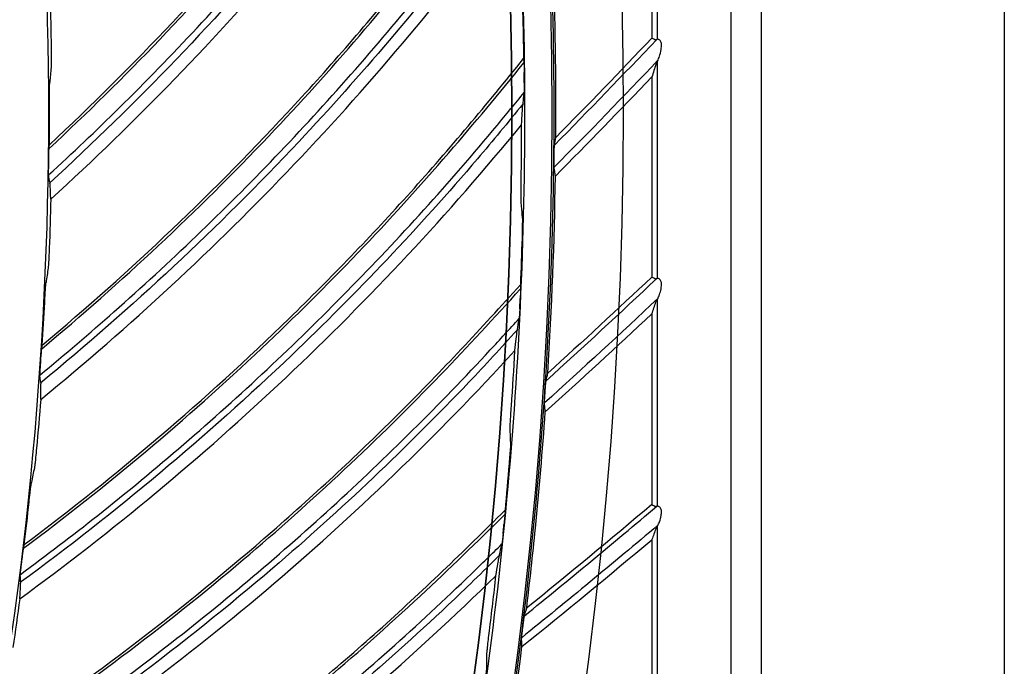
# Model space of a CAD drawing. Header units: centimetres. Extents: x 8435 to 34224, y 15581 to 23928.
# Tile 793 of 1056: x 14737.03 to 14743.85, y 23884.51 to 23888.98. Entities that reach past the tile are written whole.
import ezdxf

# ---------------------------------------------------------------- set-up
doc = ezdxf.new("R2010")
doc.units = ezdxf.units.CM
doc.header["$LTSCALE"] = 0.2
doc.layers.add('1', color=7, linetype='Continuous', true_color=0xffffff)

# ---------------------------------------------------------------- blocks, each defined once
blk = doc.blocks.new('A$C992146fe')
at = {"linetype": 'Continuous'}
blk.add_line((631.098, 398.143), (631.098, 256.333), dxfattribs=at)
at = {"layer": '1', "color": 0, "linetype": 'Continuous'}
for p, q in [((627.312, 379.301), (627.312, 273.301)), ((627.736, 273.301), (627.736, 379.301)), ((626.289, 330.503), (626.289, 327.319)), ((626.215, 330.277), (626.215, 327.335)), ((626.289, 327.004), (626.289, 324.009)), ((626.215, 326.796), (626.215, 324.028)), ((626.289, 323.71), (626.289, 320.855)), ((626.215, 323.518), (626.215, 320.878)), ((626.289, 320.571), (626.289, 317.822)), ((626.215, 320.392), (626.215, 317.848))]:
    blk.add_line(p, q, dxfattribs=at)
at = {"layer": '1', "color": 0, "linetype": 'Continuous', "extrusion": (0, 0, -1)}
for radius in [59.146, 58.16, 57.606, 57.6]:
    blk.add_circle((-566.677, 326.301), radius, dxfattribs=at)
at = {"layer": '1', "color": 0, "linetype": 'Continuous'}
for centre, radius, start, end in [((542.394, 407.071), 115.75, 315.43921, 316.4479), ((542.394, 407.071), 116.06, 315.29356, 316.23843), ((546.961, 408.304), 115.75, 312.22495, 313.25863), ((546.961, 408.304), 116.06, 312.07928, 313.06866), ((551.59, 409.279), 115.75, 309.01059, 310.18832), ((551.59, 409.279), 116.06, 308.86492, 310.01516)]:
    blk.add_arc(centre, radius, start, end, dxfattribs=at)
at = {"layer": '1', "color": 0, "linetype": 'Continuous', "extrusion": (0, 0, -1)}
for centre, radius, start, end in [((-542.394, 407.071), 115.688, 223.5689, 224.51611), ((-542.394, 407.071), 115.962, 223.65002, 224.66956), ((-546.961, 408.304), 115.688, 226.75892, 227.73037), ((-546.961, 408.304), 115.962, 226.82837, 227.88383), ((-551.59, 409.279), 115.688, 229.83002, 230.94471), ((-551.59, 409.279), 115.962, 229.88918, 231.09822)]:
    blk.add_arc(centre, radius, start, end, dxfattribs=at)
at = {"layer": '1', "color": 0, "linetype": 'Continuous'}
for points, knots in [([(624.857, 326.301), (624.857, 328.223), (624.762, 330.138), (624.383, 333.958), (624.098, 335.86), (622.977, 341.462), (621.873, 345.087), (619.685, 350.361), (618.862, 352.1), (617.053, 355.475), (616.072, 357.106), (612.907, 361.834), (610.5, 364.768), (606.433, 368.83), (605.008, 370.119), (602.065, 372.53), (600.541, 373.658), (597.389, 375.762), (595.761, 376.737), (592.4, 378.533), (590.656, 379.357), (585.357, 381.547), (581.728, 382.644), (574.279, 384.124), (570.423, 384.503), (562.822, 384.498), (559.05, 384.127), (553.436, 383.011), (551.564, 382.542), (547.912, 381.432), (546.124, 380.791), (540.872, 378.614), (537.512, 376.823), (531.127, 372.556), (528.194, 370.144), (524.172, 366.123), (522.894, 364.715), (520.468, 361.762), (519.32, 360.213), (516.144, 355.459), (514.358, 352.117), (512.171, 346.846), (511.523, 345.038), (510.409, 341.37), (509.947, 339.523), (508.836, 333.94), (508.46, 330.166), (508.456, 324.423), (508.55, 322.501), (508.923, 318.712), (509.201, 316.836), (509.938, 313.119), (510.397, 311.278), (511.5, 307.633), (512.147, 305.818), (514.341, 300.515), (516.129, 297.171), (519.287, 292.434), (520.42, 290.902), (522.851, 287.935), (524.139, 286.513), (528.17, 282.478), (531.097, 280.071), (535.849, 276.887), (537.503, 275.893), (540.87, 274.09), (542.588, 273.277), (547.839, 271.097), (551.472, 269.985), (559.009, 268.478), (562.79, 268.106), (568.476, 268.098), (570.374, 268.188), (574.175, 268.557), (576.084, 268.838), (581.697, 269.948), (585.325, 271.045), (590.597, 273.218), (592.332, 274.034), (595.718, 275.839), (597.353, 276.817), (602.091, 279.975), (605.028, 282.374), (609.092, 286.424), (610.388, 287.85), (612.809, 290.791), (613.941, 292.314), (616.051, 295.461), (617.029, 297.086), (618.83, 300.439), (619.656, 302.175), (621.864, 307.483), (622.973, 311.125), (624.099, 316.741), (624.384, 318.646), (624.762, 322.463), (624.857, 324.379), (624.857, 326.301)], [0, 0, 0, 0, 0.015625, 0.015625, 0.03125, 0.03125, 0.0625, 0.0625, 0.078125, 0.078125, 0.09375, 0.09375, 0.125, 0.125, 0.140625, 0.140625, 0.15625, 0.15625, 0.171875, 0.171875, 0.1875, 0.1875, 0.21875, 0.21875, 0.25, 0.25, 0.28125, 0.28125, 0.296875, 0.296875, 0.3125, 0.3125, 0.34375, 0.34375, 0.375, 0.375, 0.390625, 0.390625, 0.40625, 0.40625, 0.4375, 0.4375, 0.453125, 0.453125, 0.46875, 0.46875, 0.5, 0.5, 0.515625, 0.515625, 0.53125, 0.53125, 0.546875, 0.546875, 0.5625, 0.5625, 0.59375, 0.59375, 0.609375, 0.609375, 0.625, 0.625, 0.65625, 0.65625, 0.671875, 0.671875, 0.6875, 0.6875, 0.71875, 0.71875, 0.75, 0.75, 0.765625, 0.765625, 0.78125, 0.78125, 0.8125, 0.8125, 0.828125, 0.828125, 0.84375, 0.84375, 0.875, 0.875, 0.890625, 0.890625, 0.90625, 0.90625, 0.921875, 0.921875, 0.9375, 0.9375, 0.96875, 0.96875, 0.984375, 0.984375, 1, 1, 1, 1]), ([(624.457, 326.301), (624.457, 324.392), (624.363, 322.49), (623.987, 318.698), (623.704, 316.807), (622.586, 311.229), (621.485, 307.612), (619.292, 302.341), (618.472, 300.616), (616.683, 297.287), (615.712, 295.673), (613.616, 292.547), (612.491, 291.035), (610.088, 288.114), (608.801, 286.698), (604.764, 282.676), (601.848, 280.293), (597.142, 277.157), (595.518, 276.185), (592.155, 274.394), (590.433, 273.583), (585.196, 271.424), (581.593, 270.335), (576.02, 269.233), (574.124, 268.954), (570.349, 268.587), (568.464, 268.498), (562.817, 268.506), (559.061, 268.875), (551.576, 270.373), (547.969, 271.476), (542.753, 273.642), (541.048, 274.449), (537.703, 276.24), (536.061, 277.227), (531.341, 280.388), (528.434, 282.779), (524.431, 286.787), (523.152, 288.199), (520.738, 291.145), (519.613, 292.667), (516.476, 297.371), (514.701, 300.693), (512.522, 305.959), (511.879, 307.761), (510.784, 311.382), (510.328, 313.21), (509.596, 316.901), (509.32, 318.764), (508.95, 322.527), (508.856, 324.436), (508.86, 330.139), (509.234, 333.888), (510.337, 339.432), (510.796, 341.267), (511.902, 344.909), (512.546, 346.705), (514.717, 351.939), (516.491, 355.258), (519.645, 359.98), (520.786, 361.518), (523.195, 364.451), (524.464, 365.849), (528.459, 369.842), (531.371, 372.238), (537.713, 376.476), (541.049, 378.255), (546.265, 380.417), (548.041, 381.053), (551.667, 382.155), (553.527, 382.621), (559.102, 383.73), (562.848, 384.098), (570.397, 384.103), (574.227, 383.727), (581.624, 382.256), (585.229, 381.167), (590.491, 378.992), (592.223, 378.174), (595.561, 376.39), (597.178, 375.422), (600.308, 373.333), (601.822, 372.212), (604.745, 369.818), (606.16, 368.538), (610.199, 364.503), (612.589, 361.59), (615.733, 356.894), (616.707, 355.275), (618.503, 351.923), (619.321, 350.195), (621.494, 344.958), (622.59, 341.358), (623.704, 335.794), (623.987, 333.905), (624.363, 330.112), (624.457, 328.209), (624.457, 326.301)], [0, 0, 0, 0, 0.015625, 0.015625, 0.03125, 0.03125, 0.0625, 0.0625, 0.078125, 0.078125, 0.09375, 0.09375, 0.109375, 0.109375, 0.125, 0.125, 0.15625, 0.15625, 0.171875, 0.171875, 0.1875, 0.1875, 0.21875, 0.21875, 0.234375, 0.234375, 0.25, 0.25, 0.28125, 0.28125, 0.3125, 0.3125, 0.328125, 0.328125, 0.34375, 0.34375, 0.375, 0.375, 0.390625, 0.390625, 0.40625, 0.40625, 0.4375, 0.4375, 0.453125, 0.453125, 0.46875, 0.46875, 0.484375, 0.484375, 0.5, 0.5, 0.53125, 0.53125, 0.546875, 0.546875, 0.5625, 0.5625, 0.59375, 0.59375, 0.609375, 0.609375, 0.625, 0.625, 0.65625, 0.65625, 0.6875, 0.6875, 0.703125, 0.703125, 0.71875, 0.71875, 0.75, 0.75, 0.78125, 0.78125, 0.8125, 0.8125, 0.828125, 0.828125, 0.84375, 0.84375, 0.859375, 0.859375, 0.875, 0.875, 0.90625, 0.90625, 0.921875, 0.921875, 0.9375, 0.9375, 0.96875, 0.96875, 0.984375, 0.984375, 1, 1, 1, 1]), ([(617.857, 326.301), (617.857, 329.683), (617.525, 333.009), (616.55, 337.917), (616.145, 339.539), (615.17, 342.756), (614.598, 344.354), (612.671, 349.005), (611.098, 351.945), (608.311, 356.12), (607.307, 357.476), (605.166, 360.085), (604.039, 361.327), (600.496, 364.869), (597.918, 366.989), (593.721, 369.796), (592.266, 370.668), (589.31, 372.247), (587.801, 372.961), (584.721, 374.237), (583.15, 374.801), (579.945, 375.775), (578.302, 376.187), (573.346, 377.174), (570.023, 377.499), (565.015, 377.502), (563.341, 377.421), (559.985, 377.092), (558.312, 376.844), (553.387, 375.864), (550.196, 374.898), (545.547, 372.976), (544.012, 372.251), (541.046, 370.666), (539.611, 369.806), (535.449, 367.027), (532.863, 364.911), (528.081, 360.135), (525.958, 357.543), (523.176, 353.385), (522.315, 351.953), (520.729, 348.992), (520.003, 347.457), (518.074, 342.804), (517.105, 339.612), (515.794, 333.053), (515.458, 329.66), (515.456, 322.977), (515.779, 319.657), (516.759, 314.707), (517.17, 313.061), (518.143, 309.851), (518.705, 308.279), (519.979, 305.197), (520.691, 303.688), (522.266, 300.734), (523.134, 299.283), (525.942, 295.075), (528.06, 292.495), (531.597, 288.951), (532.837, 287.824), (535.439, 285.684), (536.799, 284.675), (540.975, 281.881), (543.914, 280.307), (548.557, 278.378), (550.153, 277.804), (553.374, 276.825), (554.997, 276.418), (559.906, 275.438), (563.229, 275.104), (569.981, 275.097), (573.323, 275.427), (578.23, 276.398), (579.851, 276.801), (583.064, 277.772), (584.663, 278.342), (589.322, 280.268), (592.265, 281.838), (597.829, 285.546), (600.467, 287.706), (605.198, 292.43), (607.318, 295.005), (610.125, 299.193), (610.999, 300.648), (612.584, 303.607), (613.299, 305.116), (615.218, 309.736), (616.2, 312.946), (617.525, 319.571), (617.857, 322.918), (617.857, 326.301)], [0, 0, 0, 0, 0.03125, 0.03125, 0.046875, 0.046875, 0.0625, 0.0625, 0.09375, 0.09375, 0.109375, 0.109375, 0.125, 0.125, 0.15625, 0.15625, 0.171875, 0.171875, 0.1875, 0.1875, 0.203125, 0.203125, 0.21875, 0.21875, 0.25, 0.25, 0.265625, 0.265625, 0.28125, 0.28125, 0.3125, 0.3125, 0.328125, 0.328125, 0.34375, 0.34375, 0.375, 0.375, 0.40625, 0.40625, 0.421875, 0.421875, 0.4375, 0.4375, 0.46875, 0.46875, 0.5, 0.5, 0.53125, 0.53125, 0.546875, 0.546875, 0.5625, 0.5625, 0.578125, 0.578125, 0.59375, 0.59375, 0.625, 0.625, 0.640625, 0.640625, 0.65625, 0.65625, 0.6875, 0.6875, 0.703125, 0.703125, 0.71875, 0.71875, 0.75, 0.75, 0.78125, 0.78125, 0.796875, 0.796875, 0.8125, 0.8125, 0.84375, 0.84375, 0.875, 0.875, 0.90625, 0.90625, 0.921875, 0.921875, 0.9375, 0.9375, 0.96875, 0.96875, 1, 1, 1, 1]), ([(617.865, 325.805), (618.918, 326.784), (619.914, 327.824), (621.658, 329.867), (622.42, 330.858), (623.438, 332.331), (623.736, 332.783), (624.03, 333.238)], [0, 0, 0, 0, 0.445337, 0.445337, 0.832226, 0.832226, 1, 1, 1, 1]), ([(617.87, 325.858), (619.041, 326.949), (620.145, 328.118), (621.697, 329.992), (622.191, 330.632), (623.137, 331.942), (623.583, 332.615), (624.019, 333.294)], [0, 0, 0, 0, 0.5, 0.5, 0.75, 0.75, 1, 1, 1, 1]), ([(617.86, 325.441), (618.192, 325.744), (618.517, 326.054), (619.205, 326.732), (619.565, 327.102), (620.27, 327.857), (620.615, 328.241), (621.288, 329.024), (621.617, 329.422), (622.257, 330.232), (622.569, 330.644), (623.174, 331.48), (623.469, 331.905), (623.863, 332.499), (623.971, 332.664), (624.078, 332.829)], [0, 0, 0, 0, 0.139251, 0.139251, 0.299203, 0.299203, 0.459156, 0.459156, 0.61911, 0.61911, 0.779065, 0.779065, 0.939019, 0.939019, 1, 1, 1, 1]), ([(624.078, 332.668), (623.899, 332.392), (623.718, 332.117), (622.83, 330.814), (622.074, 329.819), (620.217, 327.618), (619.083, 326.437), (617.877, 325.334)], [0, 0, 0, 0, 0.102436, 0.102436, 0.491001, 0.491001, 1, 1, 1, 1]), ([(617.764, 323.034), (618.868, 323.954), (619.919, 324.938), (621.77, 326.884), (622.585, 327.833), (623.681, 329.248), (624.003, 329.683), (624.322, 330.121)], [0, 0, 0, 0, 0.445295, 0.445295, 0.832203, 0.832203, 1, 1, 1, 1]), ([(617.771, 323.086), (619, 324.112), (620.166, 325.22), (621.816, 327.007), (622.345, 327.619), (623.359, 328.876), (623.841, 329.524), (624.314, 330.179)], [0, 0, 0, 0, 0.5, 0.5, 0.75, 0.75, 1, 1, 1, 1]), ([(617.739, 322.67), (618.086, 322.955), (618.428, 323.247), (619.151, 323.887), (619.531, 324.237), (620.276, 324.952), (620.641, 325.317), (621.356, 326.062), (621.705, 326.442), (622.388, 327.217), (622.722, 327.611), (623.372, 328.413), (623.689, 328.821), (624.114, 329.393), (624.231, 329.551), (624.347, 329.71)], [0, 0, 0, 0, 0.139193, 0.139193, 0.299155, 0.299155, 0.459116, 0.459116, 0.619078, 0.619078, 0.779041, 0.779041, 0.939004, 0.939004, 1, 1, 1, 1]), ([(624.339, 329.55), (624.145, 329.284), (623.95, 329.019), (622.991, 327.767), (622.183, 326.814), (620.21, 324.716), (619.013, 323.599), (617.75, 322.563)], [0, 0, 0, 0, 0.102465, 0.102465, 0.491045, 0.491045, 1, 1, 1, 1]), ([(624.886, 325.96), (624.886, 326.074), (624.887, 326.187), (624.887, 327.099), (624.87, 327.895), (624.838, 328.691)], [0, 0, 0, 0, 0.124522, 0.124522, 1, 1, 1, 1]), ([(626.349, 327.231), (626.35, 327.241), (626.35, 327.252), (626.347, 327.27), (626.345, 327.278), (626.339, 327.291), (626.335, 327.297), (626.327, 327.307), (626.322, 327.31), (626.312, 327.317), (626.307, 327.319), (626.296, 327.321), (626.291, 327.321), (626.286, 327.319), (626.285, 327.318), (626.284, 327.317)], [0, 0, 0, 0, 0.187115, 0.187115, 0.322629, 0.322629, 0.459409, 0.459409, 0.581952, 0.581952, 0.757136, 0.757136, 0.934715, 0.934715, 1, 1, 1, 1]), ([(617.894, 327.202), (617.895, 327.159), (617.895, 327.117), (617.896, 327.048), (617.896, 327.019), (617.895, 326.976), (617.895, 326.96), (617.894, 326.94), (617.894, 326.933), (617.894, 326.929)], [0, 0, 0, 0, 0.369166, 0.369166, 0.653164, 0.653164, 0.859846, 0.859846, 1, 1, 1, 1]), ([(626.284, 326.997), (626.288, 327.003), (626.293, 327.012), (626.306, 327.041), (626.314, 327.062), (626.331, 327.113), (626.341, 327.144), (626.346, 327.183), (626.347, 327.189), (626.347, 327.195)], [0, 0, 0, 0, 0.178148, 0.178148, 0.496006, 0.496006, 0.918789, 0.918789, 1, 1, 1, 1]), ([(617.512, 320.272), (618.664, 321.131), (619.767, 322.057), (621.721, 323.899), (622.586, 324.802), (623.757, 326.156), (624.102, 326.574), (624.444, 326.994)], [0, 0, 0, 0, 0.44529, 0.44529, 0.832204, 0.832204, 1, 1, 1, 1]), ([(617.522, 320.324), (618.804, 321.282), (620.029, 322.324), (621.773, 324.02), (622.334, 324.603), (623.416, 325.803), (623.932, 326.423), (624.439, 327.051)], [0, 0, 0, 0, 0.5, 0.5, 0.75, 0.75, 1, 1, 1, 1]), ([(624.442, 327.024), (624.443, 327.022), (624.443, 327.017), (624.444, 327.004), (624.444, 326.995), (624.445, 326.969), (624.445, 326.951), (624.446, 326.91), (624.446, 326.885), (624.447, 326.861)], [0, 0, 0, 0, 0.152608, 0.152608, 0.344414, 0.344414, 0.635098, 0.635098, 1, 1, 1, 1]), ([(624.448, 326.717), (624.448, 326.727), (624.448, 326.736), (624.447, 326.769), (624.447, 326.791), (624.447, 326.83), (624.447, 326.845), (624.447, 326.861)], [0, 0, 0, 0, 0.203305, 0.203305, 0.674817, 0.674817, 1, 1, 1, 1]), ([(617.872, 326.449), (617.872, 326.492), (617.872, 326.535), (617.873, 326.605), (617.873, 326.634), (617.874, 326.677), (617.874, 326.693), (617.875, 326.713), (617.875, 326.72), (617.876, 326.724)], [0, 0, 0, 0, 0.373402, 0.373402, 0.655986, 0.655986, 0.861471, 0.861471, 1, 1, 1, 1]), ([(624.448, 326.717), (624.448, 326.691), (624.448, 326.664), (624.448, 326.627), (624.448, 326.615), (624.448, 326.595), (624.447, 326.587), (624.447, 326.577), (624.447, 326.573), (624.447, 326.57), (624.447, 326.569), (624.447, 326.569)], [0, 0, 0, 0, 0.438145, 0.438145, 0.662384, 0.662384, 0.838697, 0.838697, 0.972359, 0.972359, 1, 1, 1, 1]), ([(617.468, 319.91), (617.83, 320.176), (618.187, 320.449), (618.944, 321.048), (619.342, 321.377), (620.124, 322.051), (620.509, 322.396), (621.262, 323.101), (621.632, 323.462), (622.356, 324.198), (622.711, 324.574), (623.403, 325.339), (623.742, 325.729), (624.197, 326.278), (624.323, 326.43), (624.447, 326.582)], [0, 0, 0, 0, 0.139193, 0.139193, 0.299156, 0.299156, 0.459118, 0.459118, 0.619082, 0.619082, 0.779046, 0.779046, 0.93901, 0.93901, 1, 1, 1, 1]), ([(624.431, 326.428), (624.434, 326.455), (624.437, 326.482), (624.442, 326.529), (624.444, 326.549), (624.447, 326.569)], [0, 0, 0, 0, 0.574877, 0.574877, 1, 1, 1, 1]), ([(624.43, 326.422), (624.222, 326.167), (624.013, 325.913), (622.988, 324.715), (622.129, 323.807), (620.045, 321.819), (618.79, 320.768), (617.472, 319.802)], [0, 0, 0, 0, 0.102445, 0.102445, 0.491033, 0.491033, 1, 1, 1, 1]), ([(624.412, 326.136), (624.415, 326.198), (624.418, 326.255), (624.423, 326.331), (624.424, 326.356), (624.427, 326.391), (624.428, 326.403), (624.429, 326.413)], [0, 0, 0, 0, 0.517277, 0.517277, 0.825009, 0.825009, 1, 1, 1, 1]), ([(624.863, 325.696), (624.863, 325.719), (624.863, 325.743), (624.864, 325.781), (624.864, 325.796), (624.865, 325.82), (624.865, 325.829), (624.866, 325.842), (624.866, 325.846), (624.866, 325.851), (624.866, 325.852), (624.867, 325.853)], [0, 0, 0, 0, 0.352952, 0.352952, 0.61069, 0.61069, 0.793357, 0.793357, 0.93272, 0.93272, 1, 1, 1, 1]), ([(617.863, 325.682), (617.863, 325.703), (617.863, 325.725), (617.864, 325.761), (617.864, 325.777), (617.865, 325.8), (617.865, 325.809), (617.866, 325.821), (617.866, 325.825), (617.866, 325.828)], [0, 0, 0, 0, 0.352231, 0.352231, 0.636458, 0.636458, 0.840742, 0.840742, 1, 1, 1, 1]), ([(617.861, 325.555), (617.861, 325.568), (617.861, 325.582), (617.862, 325.616), (617.862, 325.636), (617.862, 325.664), (617.862, 325.673), (617.863, 325.682)], [0, 0, 0, 0, 0.324873, 0.324873, 0.791177, 0.791177, 1, 1, 1, 1]), ([(624.862, 325.664), (624.862, 325.666), (624.863, 325.669), (624.863, 325.673), (624.863, 325.674), (624.863, 325.677), (624.863, 325.679), (624.863, 325.681), (624.863, 325.683), (624.863, 325.685), (624.863, 325.687), (624.863, 325.689), (624.863, 325.691), (624.863, 325.694), (624.863, 325.695), (624.863, 325.696)], [0, 0, 0, 0, 0.25, 0.25, 0.375, 0.375, 0.5, 0.5, 0.625, 0.625, 0.75, 0.75, 0.875, 0.875, 1, 1, 1, 1]), ([(624.863, 325.534), (624.863, 325.535), (624.863, 325.538), (624.862, 325.548), (624.862, 325.554), (624.862, 325.571), (624.862, 325.583), (624.862, 325.614), (624.862, 325.633), (624.862, 325.657), (624.862, 325.66), (624.862, 325.664)], [0, 0, 0, 0, 0.166595, 0.166595, 0.331286, 0.331286, 0.583807, 0.583807, 0.937417, 0.937417, 1, 1, 1, 1]), ([(617.861, 325.428), (617.861, 325.429), (617.861, 325.432), (617.86, 325.441), (617.86, 325.446), (617.86, 325.462), (617.86, 325.473), (617.86, 325.5), (617.86, 325.517), (617.861, 325.541), (617.861, 325.548), (617.861, 325.555)], [0, 0, 0, 0, 0.165036, 0.165036, 0.328759, 0.328759, 0.558354, 0.558354, 0.871828, 0.871828, 1, 1, 1, 1]), ([(624.88, 325.425), (624.88, 325.428), (624.879, 325.431), (624.878, 325.439), (624.877, 325.445), (624.875, 325.456), (624.875, 325.462), (624.873, 325.473), (624.872, 325.478), (624.87, 325.489), (624.869, 325.495), (624.868, 325.506), (624.867, 325.512), (624.865, 325.523), (624.864, 325.528), (624.863, 325.534)], [0, 0, 0, 0, 0.080657, 0.080657, 0.233881, 0.233881, 0.387104, 0.387104, 0.540328, 0.540328, 0.693552, 0.693552, 0.846776, 0.846776, 1, 1, 1, 1]), ([(617.876, 325.341), (617.873, 325.357), (617.87, 325.374), (617.865, 325.403), (617.863, 325.415), (617.861, 325.428)], [0, 0, 0, 0, 0.571879, 0.571879, 1, 1, 1, 1]), ([(617.889, 325.106), (617.888, 325.137), (617.887, 325.167), (617.885, 325.22), (617.884, 325.244), (617.881, 325.287), (617.88, 325.305), (617.878, 325.321)], [0, 0, 0, 0, 0.332998, 0.332998, 0.665345, 0.665345, 1, 1, 1, 1]), ([(624.405, 325.061), (624.405, 325.065), (624.404, 325.075), (624.404, 325.101), (624.404, 325.12), (624.404, 325.172), (624.404, 325.208), (624.405, 325.284), (624.405, 325.325), (624.406, 325.367)], [0, 0, 0, 0, 0.16123, 0.16123, 0.364318, 0.364318, 0.672739, 0.672739, 1, 1, 1, 1]), ([(624.421, 324.876), (624.421, 324.871), (624.421, 324.862), (624.422, 324.835), (624.422, 324.816), (624.421, 324.764), (624.421, 324.728), (624.419, 324.651), (624.418, 324.61), (624.417, 324.569)], [0, 0, 0, 0, 0.160753, 0.160753, 0.363424, 0.363424, 0.67192, 0.67192, 1, 1, 1, 1]), ([(617.868, 324.426), (617.867, 324.384), (617.865, 324.342), (617.861, 324.273), (617.86, 324.244), (617.857, 324.201), (617.856, 324.185), (617.854, 324.165), (617.853, 324.158), (617.853, 324.154)], [0, 0, 0, 0, 0.369029, 0.369029, 0.653051, 0.653051, 0.859787, 0.859787, 1, 1, 1, 1]), ([(617.806, 323.677), (617.808, 323.72), (617.81, 323.763), (617.814, 323.832), (617.816, 323.861), (617.819, 323.903), (617.82, 323.919), (617.822, 323.94), (617.823, 323.946), (617.824, 323.95)], [0, 0, 0, 0, 0.373302, 0.373302, 0.655894, 0.655894, 0.861422, 0.861422, 1, 1, 1, 1]), ([(626.349, 323.921), (626.35, 323.931), (626.35, 323.941), (626.347, 323.958), (626.345, 323.965), (626.339, 323.979), (626.335, 323.985), (626.327, 323.994), (626.323, 323.998), (626.313, 324.005), (626.307, 324.007), (626.296, 324.01), (626.291, 324.01), (626.286, 324.008), (626.285, 324.007), (626.284, 324.007)], [0, 0, 0, 0, 0.171933, 0.171933, 0.307401, 0.307401, 0.443786, 0.443786, 0.569617, 0.569617, 0.754363, 0.754363, 0.941518, 0.941518, 1, 1, 1, 1]), ([(617.111, 317.527), (618.308, 318.323), (619.459, 319.188), (621.51, 320.922), (622.423, 321.777), (623.666, 323.065), (624.033, 323.463), (624.397, 323.864)], [0, 0, 0, 0, 0.445319, 0.445319, 0.832209, 0.832209, 1, 1, 1, 1]), ([(617.124, 317.579), (618.456, 318.466), (619.735, 319.441), (621.569, 321.039), (622.161, 321.591), (623.305, 322.73), (623.854, 323.322), (624.395, 323.922)], [0, 0, 0, 0, 0.5, 0.5, 0.75, 0.75, 1, 1, 1, 1]), ([(624.397, 323.895), (624.397, 323.892), (624.397, 323.888), (624.397, 323.875), (624.397, 323.865), (624.396, 323.839), (624.396, 323.821), (624.394, 323.78), (624.393, 323.756), (624.392, 323.732)], [0, 0, 0, 0, 0.152612, 0.152612, 0.344421, 0.344421, 0.6351, 0.6351, 1, 1, 1, 1]), ([(626.284, 323.703), (626.288, 323.709), (626.293, 323.718), (626.306, 323.744), (626.314, 323.764), (626.33, 323.809), (626.339, 323.836), (626.345, 323.872), (626.346, 323.88), (626.347, 323.888)], [0, 0, 0, 0, 0.183929, 0.183929, 0.497024, 0.497024, 0.891071, 0.891071, 1, 1, 1, 1]), ([(624.386, 323.587), (624.386, 323.597), (624.387, 323.607), (624.388, 323.639), (624.389, 323.662), (624.391, 323.7), (624.391, 323.716), (624.392, 323.732)], [0, 0, 0, 0, 0.203298, 0.203298, 0.674818, 0.674818, 1, 1, 1, 1]), ([(624.386, 323.587), (624.384, 323.562), (624.383, 323.535), (624.381, 323.498), (624.38, 323.486), (624.379, 323.466), (624.378, 323.458), (624.377, 323.448), (624.377, 323.444), (624.377, 323.441), (624.376, 323.44), (624.376, 323.44)], [0, 0, 0, 0, 0.438133, 0.438133, 0.66238, 0.66238, 0.838694, 0.838694, 0.972359, 0.972359, 1, 1, 1, 1]), ([(617.047, 317.168), (617.423, 317.414), (617.794, 317.667), (618.583, 318.225), (618.998, 318.532), (619.816, 319.163), (620.218, 319.486), (621.009, 320.15), (621.398, 320.49), (622.161, 321.186), (622.535, 321.542), (623.268, 322.269), (623.627, 322.64), (624.112, 323.163), (624.245, 323.308), (624.378, 323.453)], [0, 0, 0, 0, 0.139248, 0.139248, 0.299199, 0.299199, 0.45915, 0.45915, 0.619102, 0.619102, 0.779055, 0.779055, 0.939008, 0.939008, 1, 1, 1, 1]), ([(624.352, 323.294), (624.131, 323.051), (623.908, 322.809), (622.82, 321.667), (621.913, 320.807), (619.724, 318.936), (618.414, 317.954), (617.045, 317.061)], [0, 0, 0, 0, 0.102459, 0.102459, 0.491013, 0.491013, 1, 1, 1, 1]), ([(624.319, 323.01), (624.325, 323.068), (624.33, 323.123), (624.341, 323.216), (624.346, 323.255), (624.35, 323.286)], [0, 0, 0, 0, 0.495476, 0.495476, 1, 1, 1, 1]), ([(617.754, 322.911), (617.756, 322.932), (617.757, 322.954), (617.76, 322.99), (617.761, 323.006), (617.763, 323.029), (617.764, 323.037), (617.765, 323.05), (617.766, 323.054), (617.766, 323.056)], [0, 0, 0, 0, 0.352215, 0.352215, 0.636436, 0.636436, 0.84073, 0.84073, 1, 1, 1, 1]), ([(617.746, 322.784), (617.747, 322.798), (617.748, 322.812), (617.75, 322.845), (617.751, 322.865), (617.753, 322.893), (617.754, 322.902), (617.754, 322.911)], [0, 0, 0, 0, 0.324868, 0.324868, 0.791171, 0.791171, 1, 1, 1, 1]), ([(617.739, 322.657), (617.739, 322.658), (617.739, 322.662), (617.739, 322.67), (617.739, 322.676), (617.74, 322.691), (617.741, 322.702), (617.742, 322.729), (617.743, 322.746), (617.745, 322.77), (617.745, 322.777), (617.746, 322.784)], [0, 0, 0, 0, 0.165036, 0.165036, 0.32876, 0.32876, 0.558357, 0.558357, 0.871834, 0.871834, 1, 1, 1, 1]), ([(617.749, 322.57), (617.747, 322.586), (617.745, 322.603), (617.742, 322.632), (617.741, 322.645), (617.739, 322.657)], [0, 0, 0, 0, 0.571879, 0.571879, 1, 1, 1, 1]), ([(624.737, 322.434), (624.739, 322.456), (624.74, 322.48), (624.743, 322.518), (624.744, 322.533), (624.746, 322.557), (624.747, 322.566), (624.748, 322.579), (624.749, 322.583), (624.75, 322.588), (624.75, 322.589), (624.75, 322.59)], [0, 0, 0, 0, 0.352969, 0.352969, 0.610704, 0.610704, 0.793366, 0.793366, 0.932723, 0.932723, 1, 1, 1, 1]), ([(617.75, 322.334), (617.751, 322.365), (617.751, 322.395), (617.752, 322.449), (617.752, 322.473), (617.752, 322.516), (617.751, 322.534), (617.75, 322.55)], [0, 0, 0, 0, 0.332996, 0.332996, 0.665344, 0.665344, 1, 1, 1, 1]), ([(624.735, 322.401), (624.735, 322.404), (624.736, 322.406), (624.736, 322.411), (624.736, 322.412), (624.736, 322.415), (624.736, 322.416), (624.736, 322.419), (624.736, 322.42), (624.737, 322.423), (624.737, 322.424), (624.737, 322.427), (624.737, 322.428), (624.737, 322.431), (624.737, 322.432), (624.737, 322.434)], [0, 0, 0, 0, 0.25, 0.25, 0.375, 0.375, 0.5, 0.5, 0.625, 0.625, 0.75, 0.75, 0.875, 0.875, 1, 1, 1, 1]), ([(624.729, 322.271), (624.729, 322.273), (624.729, 322.276), (624.729, 322.285), (624.729, 322.291), (624.73, 322.308), (624.73, 322.321), (624.732, 322.351), (624.733, 322.371), (624.735, 322.394), (624.735, 322.398), (624.735, 322.401)], [0, 0, 0, 0, 0.166588, 0.166588, 0.331272, 0.331272, 0.583792, 0.583792, 0.937415, 0.937415, 1, 1, 1, 1]), ([(624.253, 321.936), (624.253, 321.941), (624.253, 321.95), (624.254, 321.977), (624.255, 321.996), (624.258, 322.048), (624.26, 322.083), (624.265, 322.159), (624.268, 322.2), (624.271, 322.241)], [0, 0, 0, 0, 0.161222, 0.161222, 0.364306, 0.364306, 0.672734, 0.672734, 1, 1, 1, 1]), ([(624.482, 319.443), (624.525, 319.812), (624.566, 320.182), (624.655, 321.088), (624.701, 321.625), (624.74, 322.162)], [0, 0, 0, 0, 0.408162, 0.408162, 1, 1, 1, 1]), ([(624.74, 322.162), (624.739, 322.165), (624.739, 322.168), (624.738, 322.176), (624.738, 322.182), (624.736, 322.193), (624.736, 322.199), (624.735, 322.21), (624.734, 322.215), (624.733, 322.227), (624.733, 322.232), (624.731, 322.243), (624.731, 322.249), (624.73, 322.26), (624.729, 322.266), (624.729, 322.271)], [0, 0, 0, 0, 0.080657, 0.080657, 0.233881, 0.233881, 0.387104, 0.387104, 0.540328, 0.540328, 0.693552, 0.693552, 0.846776, 0.846776, 1, 1, 1, 1]), ([(624.259, 321.751), (624.259, 321.746), (624.259, 321.736), (624.258, 321.71), (624.257, 321.691), (624.253, 321.639), (624.251, 321.603), (624.245, 321.527), (624.242, 321.485), (624.239, 321.444)], [0, 0, 0, 0, 0.160746, 0.160746, 0.363412, 0.363412, 0.671915, 0.671915, 1, 1, 1, 1]), ([(617.692, 321.657), (617.688, 321.615), (617.684, 321.573), (617.677, 321.504), (617.674, 321.475), (617.669, 321.433), (617.667, 321.417), (617.664, 321.397), (617.663, 321.39), (617.662, 321.386)], [0, 0, 0, 0, 0.369097, 0.369097, 0.653114, 0.653114, 0.859821, 0.859821, 1, 1, 1, 1]), ([(617.589, 320.912), (617.593, 320.954), (617.598, 320.997), (617.606, 321.067), (617.609, 321.095), (617.615, 321.137), (617.617, 321.153), (617.62, 321.173), (617.621, 321.18), (617.622, 321.184)], [0, 0, 0, 0, 0.373396, 0.373396, 0.655969, 0.655969, 0.861461, 0.861461, 1, 1, 1, 1]), ([(616.577, 314.859), (617.956, 315.673), (619.285, 316.577), (621.203, 318.074), (621.824, 318.593), (623.029, 319.669), (623.609, 320.23), (624.182, 320.8)], [0, 0, 0, 0, 0.5, 0.5, 0.75, 0.75, 1, 1, 1, 1]), ([(626.349, 320.77), (626.35, 320.779), (626.35, 320.788), (626.347, 320.804), (626.345, 320.811), (626.339, 320.824), (626.336, 320.83), (626.328, 320.84), (626.323, 320.843), (626.313, 320.851), (626.307, 320.854), (626.296, 320.857), (626.291, 320.857), (626.286, 320.855), (626.284, 320.855), (626.284, 320.855)], [0, 0, 0, 0, 0.161346, 0.161346, 0.295759, 0.295759, 0.430734, 0.430734, 0.559761, 0.559761, 0.753186, 0.753186, 0.948962, 0.948962, 1, 1, 1, 1]), ([(616.562, 314.809), (617.8, 315.538), (618.997, 316.339), (621.139, 317.96), (622.096, 318.764), (623.407, 319.984), (623.795, 320.361), (624.18, 320.742)], [0, 0, 0, 0, 0.445327, 0.445327, 0.832216, 0.832216, 1, 1, 1, 1]), ([(624.182, 320.772), (624.182, 320.77), (624.182, 320.765), (624.181, 320.752), (624.18, 320.743), (624.178, 320.717), (624.177, 320.699), (624.173, 320.658), (624.171, 320.634), (624.168, 320.61)], [0, 0, 0, 0, 0.15261, 0.15261, 0.344418, 0.344418, 0.635102, 0.635102, 1, 1, 1, 1]), ([(626.284, 320.565), (626.288, 320.571), (626.293, 320.579), (626.306, 320.603), (626.314, 320.621), (626.332, 320.666), (626.342, 320.695), (626.346, 320.73), (626.347, 320.734), (626.347, 320.738)], [0, 0, 0, 0, 0.189314, 0.189314, 0.498608, 0.498608, 0.940862, 0.940862, 1, 1, 1, 1]), ([(624.154, 320.466), (624.155, 320.476), (624.156, 320.486), (624.159, 320.518), (624.162, 320.54), (624.165, 320.578), (624.167, 320.594), (624.168, 320.61)], [0, 0, 0, 0, 0.203299, 0.203299, 0.67482, 0.67482, 1, 1, 1, 1]), ([(624.154, 320.466), (624.151, 320.44), (624.149, 320.414), (624.144, 320.377), (624.143, 320.365), (624.141, 320.345), (624.14, 320.338), (624.138, 320.327), (624.138, 320.323), (624.137, 320.32), (624.137, 320.32), (624.137, 320.319)], [0, 0, 0, 0, 0.438149, 0.438149, 0.662388, 0.662388, 0.8387, 0.8387, 0.972359, 0.972359, 1, 1, 1, 1]), ([(616.478, 314.454), (616.867, 314.679), (617.252, 314.912), (618.069, 315.426), (618.501, 315.71), (619.351, 316.295), (619.771, 316.596), (620.596, 317.216), (621.003, 317.535), (621.802, 318.188), (622.195, 318.523), (622.967, 319.21), (623.345, 319.561), (623.858, 320.057), (623.999, 320.194), (624.139, 320.332)], [0, 0, 0, 0, 0.139248, 0.139248, 0.299201, 0.299201, 0.459153, 0.459153, 0.619107, 0.619107, 0.779061, 0.779061, 0.939015, 0.939015, 1, 1, 1, 1]), ([(617.496, 320.15), (617.499, 320.171), (617.501, 320.192), (617.506, 320.228), (617.508, 320.244), (617.511, 320.267), (617.513, 320.275), (617.514, 320.288), (617.515, 320.292), (617.516, 320.294)], [0, 0, 0, 0, 0.352319, 0.352319, 0.636538, 0.636538, 0.840787, 0.840787, 1, 1, 1, 1]), ([(624.104, 320.175), (623.87, 319.944), (623.635, 319.714), (622.487, 318.634), (621.534, 317.824), (619.248, 316.073), (617.886, 315.164), (616.471, 314.346)], [0, 0, 0, 0, 0.102438, 0.102438, 0.491002, 0.491002, 1, 1, 1, 1]), ([(617.481, 320.023), (617.482, 320.037), (617.484, 320.051), (617.488, 320.084), (617.49, 320.104), (617.494, 320.132), (617.495, 320.141), (617.496, 320.15)], [0, 0, 0, 0, 0.324867, 0.324867, 0.79117, 0.79117, 1, 1, 1, 1]), ([(624.056, 319.893), (624.065, 319.953), (624.074, 320.01), (624.087, 320.085), (624.092, 320.11), (624.098, 320.145), (624.1, 320.156), (624.103, 320.167)], [0, 0, 0, 0, 0.517279, 0.517279, 0.825008, 0.825008, 1, 1, 1, 1]), ([(617.467, 319.897), (617.467, 319.898), (617.467, 319.901), (617.468, 319.91), (617.468, 319.916), (617.47, 319.931), (617.471, 319.942), (617.474, 319.969), (617.476, 319.986), (617.479, 320.009), (617.48, 320.016), (617.481, 320.023)], [0, 0, 0, 0, 0.164995, 0.164995, 0.328676, 0.328676, 0.558259, 0.558259, 0.871785, 0.871785, 1, 1, 1, 1]), ([(617.472, 319.809), (617.471, 319.826), (617.47, 319.843), (617.468, 319.872), (617.468, 319.885), (617.467, 319.897)], [0, 0, 0, 0, 0.571881, 0.571881, 1, 1, 1, 1]), ([(617.46, 319.574), (617.463, 319.605), (617.465, 319.635), (617.468, 319.688), (617.47, 319.712), (617.472, 319.755), (617.472, 319.774), (617.472, 319.789)], [0, 0, 0, 0, 0.332991, 0.332991, 0.665341, 0.665341, 1, 1, 1, 1]), ([(624.429, 319.183), (624.432, 319.206), (624.435, 319.229), (624.44, 319.267), (624.442, 319.282), (624.445, 319.306), (624.446, 319.315), (624.448, 319.327), (624.449, 319.332), (624.45, 319.336), (624.45, 319.337), (624.45, 319.338)], [0, 0, 0, 0, 0.352995, 0.352995, 0.610727, 0.610727, 0.79338, 0.79338, 0.932727, 0.932727, 1, 1, 1, 1]), ([(624.425, 319.151), (624.425, 319.153), (624.426, 319.156), (624.426, 319.16), (624.426, 319.161), (624.427, 319.164), (624.427, 319.165), (624.427, 319.168), (624.427, 319.17), (624.428, 319.172), (624.428, 319.174), (624.428, 319.176), (624.428, 319.178), (624.429, 319.18), (624.429, 319.182), (624.429, 319.183)], [0, 0, 0, 0, 0.25, 0.25, 0.375, 0.375, 0.5, 0.5, 0.625, 0.625, 0.75, 0.75, 0.875, 0.875, 1, 1, 1, 1]), ([(623.932, 318.824), (623.932, 318.829), (623.933, 318.838), (623.936, 318.865), (623.938, 318.884), (623.943, 318.935), (623.947, 318.971), (623.956, 319.046), (623.961, 319.087), (623.966, 319.128)], [0, 0, 0, 0, 0.161215, 0.161215, 0.364293, 0.364293, 0.672725, 0.672725, 1, 1, 1, 1]), ([(624.411, 319.021), (624.411, 319.023), (624.411, 319.026), (624.412, 319.036), (624.413, 319.042), (624.414, 319.058), (624.416, 319.071), (624.419, 319.101), (624.421, 319.121), (624.424, 319.144), (624.425, 319.147), (624.425, 319.151)], [0, 0, 0, 0, 0.16658, 0.16658, 0.331255, 0.331255, 0.583773, 0.583773, 0.93741, 0.93741, 1, 1, 1, 1]), ([(624.416, 318.912), (624.416, 318.915), (624.416, 318.917), (624.415, 318.926), (624.415, 318.932), (624.415, 318.943), (624.414, 318.949), (624.414, 318.96), (624.414, 318.965), (624.413, 318.977), (624.413, 318.982), (624.412, 318.993), (624.412, 318.999), (624.412, 319.01), (624.411, 319.016), (624.411, 319.021)], [0, 0, 0, 0, 0.080657, 0.080657, 0.233881, 0.233881, 0.387104, 0.387104, 0.540328, 0.540328, 0.693552, 0.693552, 0.846776, 0.846776, 1, 1, 1, 1]), ([(623.928, 318.639), (623.928, 318.634), (623.927, 318.624), (623.924, 318.598), (623.922, 318.579), (623.916, 318.527), (623.912, 318.492), (623.902, 318.416), (623.897, 318.375), (623.891, 318.334)], [0, 0, 0, 0, 0.160742, 0.160742, 0.363408, 0.363408, 0.671918, 0.671918, 1, 1, 1, 1])]:
    blk.add_open_spline(points, degree=3, knots=knots, dxfattribs=at)
for points in [[(617.889, 325.106), (620.252, 327.255), (622.346, 329.706), (624.091, 332.382)], [(617.75, 322.334), (620.222, 324.349), (622.449, 326.687), (624.337, 329.264)], [(617.879, 327.881), (617.886, 327.655), (617.891, 327.428), (617.894, 327.202)], [(624.426, 327.698), (624.432, 327.483), (624.436, 327.267), (624.439, 327.051)], [(626.215, 327.335), (626.235, 327.327), (626.254, 327.32), (626.273, 327.312)], [(626.284, 327.317), (626.278, 327.313), (626.274, 327.311), (626.273, 327.312)], [(626.347, 327.195), (626.348, 327.207), (626.348, 327.219), (626.349, 327.231)], [(624.442, 327.024), (624.441, 327.033), (624.44, 327.042), (624.439, 327.051)], [(626.273, 326.975), (626.254, 326.916), (626.235, 326.856), (626.215, 326.796)], [(626.273, 326.975), (626.274, 326.98), (626.279, 326.988), (626.284, 326.997)], [(617.894, 326.929), (617.888, 326.861), (617.882, 326.792), (617.876, 326.724)], [(617.87, 325.858), (617.872, 326.055), (617.873, 326.252), (617.872, 326.449)], [(624.431, 326.428), (624.43, 326.423), (624.43, 326.419), (624.429, 326.413)], [(617.46, 319.574), (620.038, 321.452), (622.388, 323.666), (624.412, 326.136)], [(624.406, 325.367), (624.41, 325.623), (624.412, 325.88), (624.412, 326.136)], [(617.866, 325.828), (617.868, 325.838), (617.869, 325.848), (617.87, 325.858)], [(624.867, 325.853), (624.873, 325.889), (624.879, 325.924), (624.886, 325.96)], [(617.876, 325.341), (617.876, 325.336), (617.877, 325.329), (617.878, 325.321)], [(624.775, 322.696), (624.831, 323.604), (624.867, 324.514), (624.88, 325.425)], [(617.889, 325.106), (617.884, 324.879), (617.877, 324.653), (617.868, 324.426)], [(624.421, 324.876), (624.416, 324.937), (624.41, 324.999), (624.405, 325.061)], [(624.417, 324.569), (624.411, 324.353), (624.404, 324.138), (624.395, 323.922)], [(617.853, 324.154), (617.843, 324.086), (617.833, 324.019), (617.824, 323.95)], [(626.215, 324.028), (626.235, 324.019), (626.254, 324.011), (626.273, 324.003)], [(626.284, 324.007), (626.278, 324.003), (626.274, 324.002), (626.273, 324.003)], [(624.397, 323.895), (624.396, 323.904), (624.396, 323.913), (624.395, 323.922)], [(626.347, 323.888), (626.348, 323.899), (626.348, 323.91), (626.349, 323.921)], [(617.771, 323.086), (617.784, 323.283), (617.795, 323.48), (617.806, 323.677)], [(626.215, 323.518), (626.235, 323.573), (626.254, 323.629), (626.273, 323.684)], [(626.273, 323.684), (626.274, 323.689), (626.279, 323.695), (626.284, 323.703)], [(624.353, 323.3), (624.361, 323.346), (624.369, 323.393), (624.376, 323.44)], [(624.353, 323.3), (624.352, 323.295), (624.351, 323.291), (624.35, 323.286)], [(617.021, 316.833), (619.701, 318.571), (622.163, 320.652), (624.319, 323.01)], [(617.766, 323.056), (617.768, 323.066), (617.77, 323.076), (617.771, 323.086)], [(624.271, 322.241), (624.288, 322.498), (624.304, 322.754), (624.319, 323.01)], [(617.749, 322.57), (617.75, 322.565), (617.75, 322.558), (617.75, 322.55)], [(624.75, 322.59), (624.758, 322.625), (624.767, 322.66), (624.775, 322.696)], [(617.75, 322.334), (617.732, 322.108), (617.713, 321.883), (617.692, 321.657)], [(624.259, 321.751), (624.257, 321.812), (624.255, 321.874), (624.253, 321.936)], [(617.662, 321.386), (617.649, 321.319), (617.635, 321.251), (617.622, 321.184)], [(624.239, 321.444), (624.221, 321.229), (624.202, 321.014), (624.182, 320.8)], [(617.522, 320.324), (617.546, 320.52), (617.568, 320.716), (617.589, 320.912)], [(624.182, 320.772), (624.182, 320.781), (624.182, 320.791), (624.182, 320.8)], [(626.215, 320.878), (626.235, 320.869), (626.254, 320.86), (626.273, 320.851)], [(626.284, 320.855), (626.278, 320.852), (626.274, 320.85), (626.273, 320.851)], [(626.347, 320.738), (626.348, 320.749), (626.348, 320.759), (626.349, 320.77)], [(626.273, 320.547), (626.254, 320.495), (626.235, 320.444), (626.215, 320.392)], [(626.273, 320.547), (626.274, 320.552), (626.278, 320.558), (626.284, 320.565)], [(617.516, 320.294), (617.518, 320.304), (617.52, 320.314), (617.522, 320.324)], [(624.106, 320.18), (624.116, 320.227), (624.126, 320.273), (624.137, 320.319)], [(624.106, 320.18), (624.105, 320.176), (624.104, 320.172), (624.103, 320.167)], [(616.435, 314.12), (619.201, 315.709), (621.776, 317.656), (624.056, 319.893)], [(623.966, 319.128), (623.998, 319.383), (624.028, 319.638), (624.056, 319.893)], [(617.472, 319.809), (617.472, 319.804), (617.472, 319.797), (617.472, 319.789)], [(617.46, 319.574), (617.43, 319.349), (617.399, 319.125), (617.365, 318.901)], [(624.45, 319.338), (624.461, 319.373), (624.471, 319.408), (624.482, 319.443)], [(624.006, 316.211), (624.163, 317.107), (624.3, 318.008), (624.416, 318.912)], [(623.928, 318.639), (623.929, 318.7), (623.931, 318.762), (623.932, 318.824)]]:
    blk.add_open_spline(points, degree=3, dxfattribs=at)

msp = doc.modelspace()

# ---------------------------------------------------------------- block references
at = {"xscale": 0.5, "yscale": 0.5, "zscale": 0.5}
msp.add_blockref('A$C992146fe', (14428.3007, 23725.1883), dxfattribs=at)

doc.saveas('drawing.dxf')
